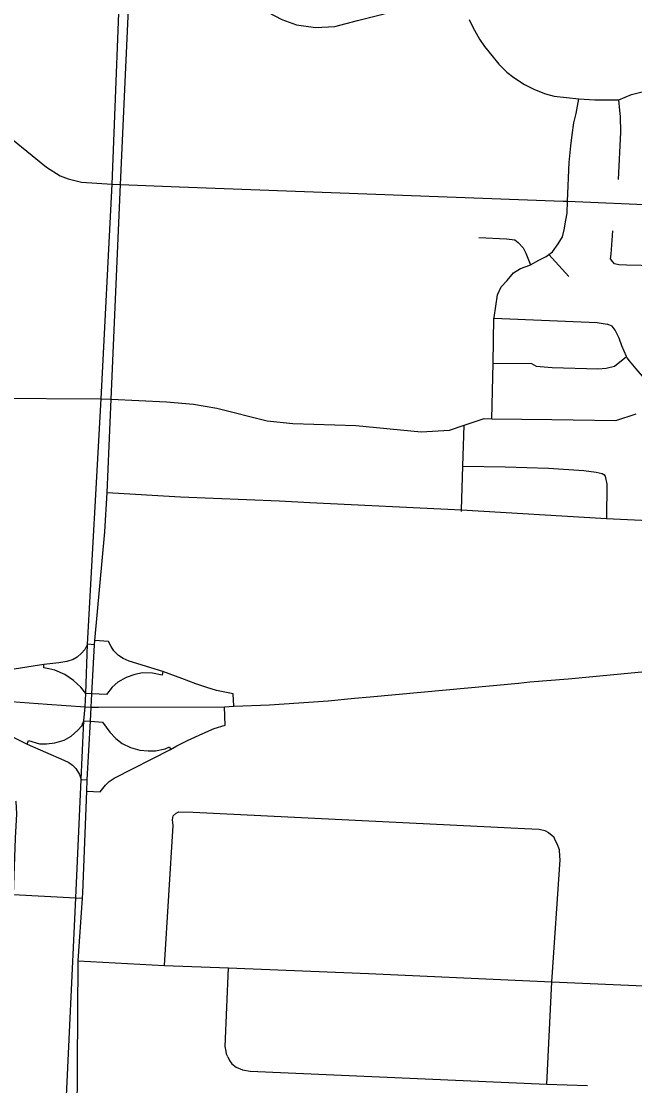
# Model space of a CAD drawing. Extents: x 1755200 to 1902939, y 644115 to 788070.
# Drawn here: x 1802749 to 1806590, y 766300 to 772967 of the extents above; entities that cross this region are included whole.
import ezdxf

# ---------------------------------------------------------------- set-up
doc = ezdxf.new("R2010")
doc.units = 0
for name, color, linetype in [('GM_X_City_Street', 7, 'Continuous'), ('GM_X_Interchange_Ramps', 7, 'Continuous'), ('GM_X_Interstate_Route', 7, 'Continuous'), ('GM_X_Township', 7, 'Continuous')]:
    doc.layers.add(name, color=color, linetype=linetype)

msp = doc.modelspace()

# ---------------------------------------------------------------- linework, layer by layer
at = {"layer": 'GM_X_City_Street'}
for points in [[(1803286.8, 770015), (1803311.7, 770600.2), (1803371.1, 771944.9), (1803441.6, 773504.2), (1803478.2, 774346.9), (1803506.6, 774925.3), (1803529.8, 775399.8), (1803593.2, 776943.9), (1803617.4, 777446.2), (1803664, 778391), (1803721.1, 779576.8), (1803703.9, 779700.5)], [(1803858.9, 773327.5), (1803869.6, 773316.8), (1803969, 773219.7), (1804063.9, 773143.3), (1804165.7, 773090.2), (1804380.8, 772979.1), (1804473.3, 772944.4), (1804591.3, 772928.2), (1804711.5, 772935.2), (1804855, 772972.2), (1805494, 773134.1)], [(1805553.3, 772978.3), (1805576.1, 772929.1), (1805619.1, 772855.4), (1805649.9, 772810), (1805695.3, 772753.1), (1805740.2, 772698.3), (1805790.2, 772648.2), (1805833.7, 772613.9), (1805900.3, 772571.7), (1805963.6, 772540.2), (1806032, 772511.9), (1806086, 772498.6), (1806240.1, 772480.8), (1806340.3, 772474), (1806491.2, 772475.1), (1806570.4, 772507.6), (1806781.3, 772561.5)], [(1801064.8, 772623.1), (1801162.7, 772624.7), (1801293.9, 772639.4), (1801500.3, 772671.6), (1801677.2, 772685), (1801880.9, 772670.7), (1802057.9, 772631.4), (1802221.4, 772564.3), (1802417.1, 772451.7), (1802749.5, 772181), (1802907.7, 772052.3), (1802991.6, 771999.6), (1803043.4, 771979.5), (1803125.9, 771960.3), (1803318.6, 771947.8)], [(1805695.3, 770477.6), (1805703, 770824.7), (1805709.2, 771106.6), (1805709.3, 771112.3), (1805731.9, 771254.4), (1805754.5, 771303.6), (1805792.2, 771344.2), (1805831.2, 771390.4), (1805875.8, 771417.8), (1805932.7, 771439.4), (1805938.1, 771442.3), (1805989.2, 771469.9), (1806035.6, 771494.2), (1806052.4, 771507.1), (1806074.5, 771523.9), (1806110.8, 771573.3), (1806138.8, 771616.4), (1806149.5, 771661.5), (1806158.1, 771721.6), (1806166.7, 771764.9), (1806170, 771839.5), (1806180.8, 772082.3), (1806191.3, 772187.1), (1806199.6, 772255.9), (1806210.1, 772330.4), (1806223.6, 772389.1), (1806240.1, 772480.8)], [(1806489, 771975.3), (1806503.8, 772272.1), (1806501.1, 772369.9), (1806497.7, 772408.3), (1806491.2, 772475.1)], [(1803318.6, 771947.8), (1803319.1, 771947.8), (1803371.1, 771944.9)], [(1803371.1, 771944.9), (1803739.8, 771931)], [(1803739.8, 771931), (1806141.4, 771840.7), (1806162.7, 771839.8)], [(1806162.7, 771839.8), (1806170, 771839.5), (1806748, 771815.4), (1807321.4, 771791.6)], [(1805615.1, 771613.6), (1805788.1, 771604.2), (1805839.4, 771598.9), (1805860.7, 771580.9), (1805892.7, 771547.5), (1805909.2, 771515.2), (1805938.1, 771442.3)], [(1806725.1, 771435.5), (1806539.1, 771438.4), (1806491.1, 771441.1), (1806463.2, 771447.6), (1806453.3, 771459.8), (1806439.7, 771480), (1806442.2, 771508), (1806452.6, 771654.2)], [(1806178.8, 771368.6), (1806052.4, 771507.1)], [(1805709.2, 771106.6), (1806354.6, 771079.7), (1806417.4, 771069.8)], [(1806722.6, 770519.6), (1806721.6, 770620.3), (1806703.9, 770653.5), (1806676.4, 770695.8), (1806650.8, 770729.8), (1806598.6, 770791.2), (1806557, 770841), (1806542.8, 770858.4), (1806539.3, 770866.8), (1806510.5, 770934.8), (1806493.7, 770981.2), (1806468.9, 771031.9), (1806449.5, 771058.4), (1806417.4, 771069.8)], [(1805703, 770824.7), (1805944.8, 770822.6), (1805972.6, 770807.2), (1806073.7, 770798.9), (1806359.7, 770789.4), (1806411.2, 770794.1), (1806463.1, 770806), (1806539.3, 770866.8)], [(1802560.8, 770606.9), (1803249.2, 770601.9), (1803311.7, 770600.2)], [(1803311.7, 770600.2), (1803658.6, 770583.3), (1803827, 770569.9), (1803973.5, 770544.6), (1804288.3, 770465.5), (1804449.9, 770448.7), (1804843.9, 770435.2), (1805253.5, 770394.9), (1805431.3, 770406.8), (1805521.7, 770436.8), (1805647, 770478.3), (1805695.3, 770477.6), (1806072.3, 770472.3), (1806472.2, 770466.3), (1806599.1, 770508)], [(1805504.8, 769896.1), (1805505.1, 769907.3), (1805513.7, 770179.9), (1805521.7, 770436.8)], [(1805513.7, 770179.9), (1805779.9, 770176.5), (1806050.4, 770168.2), (1806271.6, 770152.8), (1806348.1, 770143.3), (1806386, 770133.8), (1806396.8, 770129), (1806405.6, 770117.2), (1806415.7, 770067.4), (1806413.6, 769852.7)], [(1803209.2, 769087.8), (1803271.4, 769768.4), (1803286.8, 770015)], [(1803286.8, 770015), (1803746.2, 769989.5), (1804365, 769962.8), (1804556.9, 769953.5)], [(1804556.9, 769953.5), (1805505.1, 769907.3), (1806413.6, 769852.7), (1807245.5, 769813), (1807890.5, 769782.2)], [(1803186.7, 768671.2), (1803191.3, 768754.9), (1803207.8, 769062.3), (1803209.2, 769087.8)], [(1803159.7, 768145.2), (1803162.6, 768216.3), (1803182.1, 768582.4), (1803186.7, 768671.2)], [(1803133.5, 767507.4), (1803159.7, 768145.2)], [(1802713.3, 768083.7), (1802714.5, 768081.2), (1802719.3, 768002.1), (1802711.6, 767850.5), (1802699, 767498.5), (1803090.7, 767476.4), (1803132.1, 767474)], [(1803645.2, 767052.8), (1803699.5, 767929.4), (1803696.9, 767964.7), (1803700.5, 767990.9), (1803718, 768006.3)], [(1803718, 768006.3), (1803736.1, 768014.9), (1803825.8, 768013.9), (1805899.7, 767912.2), (1805991, 767906.2), (1806026.6, 767898.1), (1806051.2, 767886.7), (1806083.6, 767859.2)], [(1806070.9, 766950.2), (1806070.9, 766950.2), (1806123.3, 767715.9), (1806121.7, 767737.5), (1806118.4, 767777.8), (1806105.2, 767815.8), (1806092.1, 767839.1), (1806083.6, 767859.2)], [(1803098.6, 766088.5), (1803098.9, 766098.7), (1803106.3, 767082.7), (1803132.1, 767474), (1803133.5, 767507.4)], [(1803106.3, 767082.7), (1803645.2, 767052.8), (1804047, 767038.6), (1804922.9, 767002.9), (1806070.9, 766950.2), (1807225.2, 766901.7), (1807570, 766884.7), (1807672.2, 766856.1), (1807732.8, 766813.3), (1807794.8, 766713.5), (1807938, 766784.3), (1808078.4, 766832.9), (1808312.4, 766857.4), (1808433.1, 766855.1), (1808496.4, 766851.3), (1809090.4, 766828.9), (1809170.8, 766825.2), (1809290.8, 766821), (1809312.5, 766820.2)], [(1804043.5, 766480.5), (1804035.1, 766497.3), (1804031.9, 766516.3), (1804026.7, 766546.8), (1804047, 767038.6)], [(1806039.3, 766310.9), (1806070.9, 766950.2)], [(1804043.5, 766480.5), (1804053, 766458.4), (1804067.8, 766437.3), (1804095.1, 766417.3), (1804135.1, 766399.4), (1804182.5, 766392), (1806039.3, 766310.9), (1806295.1, 766301.4)]]:
    msp.add_lwpolyline(points, dxfattribs=at)
at = {"layer": 'GM_X_Interchange_Ramps'}
for points in [[(1804079.1, 768676.4), (1804076.1, 768755.5), (1803972.2, 768775.5), (1803910.8, 768793.7), (1803843.1, 768817.1), (1803755.2, 768849.7), (1803636.1, 768895.1), (1803425.3, 768959.3), (1803386.8, 768974.9), (1803358.4, 768994.9), (1803328.4, 769024.8), (1803311.4, 769050.4), (1803294.3, 769083.2), (1803209.2, 769087.8)], [(1803207.8, 769062.3), (1803163.3, 769064.7), (1803146.2, 769031.9), (1803126.2, 769009.1), (1803099.2, 768984.9), (1803073.5, 768970.6), (1803035.1, 768956.4), (1802985.2, 768949.3), (1802891.2, 768939.3), (1802824.3, 768927.8), (1802704.7, 768909.4), (1802532.4, 768890.9), (1802286, 768859.5), (1802197.6, 768847.9), (1802189.5, 768743.8)], [(1803191.3, 768754.9), (1803153.3, 768756.9), (1803122, 768796.8), (1803076.4, 768838.1), (1803020.8, 768876.6), (1802959.6, 768902.3), (1802922.2, 768911.4), (1802889.8, 768917.1), (1802891.2, 768939.3)], [(1803636.1, 768895.1), (1803630.4, 768872.3), (1803570.6, 768883.7), (1803507.9, 768885.2), (1803460.9, 768876.6), (1803405.3, 768856.7), (1803354.1, 768828.2), (1803318.5, 768796.8), (1803282.3, 768750), (1803191.3, 768754.9)], [(1802290.2, 768735.9), (1802283.3, 768648.8), (1802454.5, 768591.2), (1802547.9, 768553.3), (1802660.7, 768502.7), (1802785, 768439), (1803015.8, 768340.2), (1803045.9, 768324.6), (1803069.3, 768307.1), (1803091.6, 768286.7), (1803114, 768249.7), (1803123.4, 768218.4), (1803162.6, 768216.3)], [(1803159.7, 768145.2), (1803243.5, 768141.7), (1803275.8, 768182.8), (1803298.6, 768205.6), (1803331.3, 768225.5), (1803682.8, 768405.7), (1803723.8, 768429.8), (1803788.9, 768462.7), (1803885.3, 768506.2), (1803956.5, 768537.5), (1804025.9, 768557.9), (1804021.6, 768674.1)], [(1802785, 768439), (1802793.6, 768461.8), (1802864.2, 768442.1), (1802906.9, 768440.7), (1802958.2, 768447.8), (1803016.6, 768464.9), (1803062.1, 768490.5), (1803103.4, 768526.1), (1803127.7, 768554.6), (1803140.5, 768584.6), (1803182.1, 768582.4)], [(1803182.1, 768582.4), (1803258.6, 768576.3), (1803304.3, 768514.7), (1803341.3, 768474.8), (1803381.1, 768443.5), (1803433.9, 768417.9), (1803490.8, 768400.8), (1803542.9, 768396.8), (1803590.6, 768398.2), (1803649.4, 768411.1), (1803677.2, 768423), (1803682.8, 768405.7)]]:
    msp.add_lwpolyline(points, dxfattribs=at)
at = {"layer": 'GM_X_Interstate_Route'}
for points in [[(1805862.9, 768822.3), (1805933.3, 768828.9), (1806172.8, 768848.9), (1807315.7, 768956.1), (1808818.6, 769096.4), (1810291.8, 769235.8), (1812289.2, 769426.1), (1813153.8, 769492.5), (1814502.8, 769623.6), (1815986.7, 769774.1), (1816496.3, 769800.4), (1816790.5, 769800.4), (1816832.5, 769796.9), (1817433.2, 769793.3), (1817557.1, 769791.1), (1817848.5, 769787.1)], [(1797275.6, 768724.6), (1797548, 768766.1), (1797871.3, 768814.8), (1798496.4, 768890), (1799689.3, 768938.7), (1800384, 768911.2), (1800996.6, 768863.1), (1801597.8, 768823.7), (1801674.2, 768816), (1802189.5, 768743.8), (1802290.2, 768735.9), (1802912.1, 768690.8), (1803149.2, 768673.9), (1803186.7, 768671.2), (1803233.1, 768671.3)], [(1804836.7, 768726.5), (1804934.6, 768735.3), (1805862.9, 768822.3)], [(1803233.1, 768671.3), (1804021.6, 768674.1), (1804079.1, 768676.4), (1804304.1, 768684.7), (1804671.6, 768711.7), (1804836.7, 768726.5)]]:
    msp.add_lwpolyline(points, dxfattribs=at)
at = {"layer": 'GM_X_Township'}
msp.add_lwpolyline([(1803025.8, 766102.9), (1803090.7, 767476.4), (1803123.4, 768218.4), (1803140.5, 768584.6), (1803149.2, 768673.8), (1803153.3, 768756.9), (1803163.3, 769064.7), (1803249.2, 770601.9), (1803319.1, 771947.8), (1803379.2, 773501.9), (1803430.3, 774348.7), (1803455.2, 774923.5), (1803472, 775394.4), (1803557.7, 776945.5), (1803585, 777444.8), (1803603.1, 778383.4), (1803633.5, 779704.3), (1803703.9, 779700.5)], dxfattribs=at)

doc.saveas('drawing.dxf')
